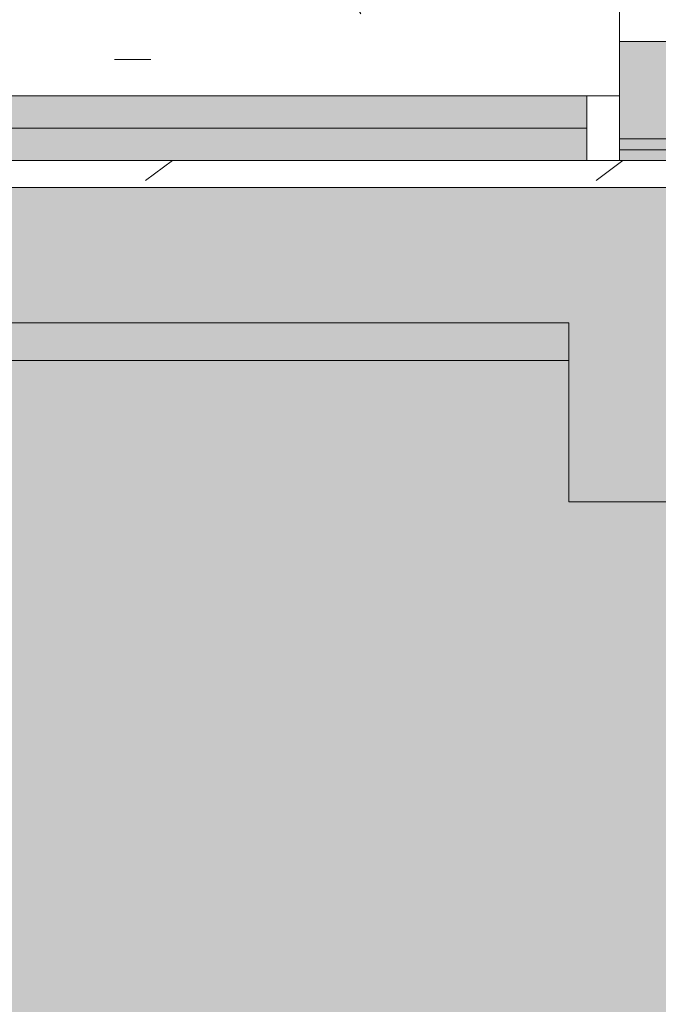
# Model space of a CAD drawing. Header units: millimetres. Extents: x 5980700 to 6194397, y -12939 to 2351883.
# Tile 312 of 587: x 6083283 to 6083874, y 3707 to 4617. Entities that reach past the tile are written whole.
import ezdxf

# ---------------------------------------------------------------- set-up
doc = ezdxf.new("R2010")
doc.units = ezdxf.units.MM
for name, color, linetype, lineweight in [('A-FLOR', 192, 'Continuous', 18), ('A-FLOR-PATT', 8, 'Continuous', 18), ('A-GLAZ', 151, 'Continuous', 9), ('A-GLAZ-SILL', 1, 'Continuous', 9), ('A-WALL', 113, 'Continuous', 18), ('A-WALL-PATT', 111, 'Continuous', 25)]:
    doc.layers.add(name, color=color, linetype=linetype, lineweight=lineweight)

# ---------------------------------------------------------------- blocks, each defined once
blk = doc.blocks.new('CC_JANELA MAXIM-AR_4 FOLHAS VIDRO - 3_20 x 1_20-V149-PLANTA DE CAIMENTO DE PISOS - 1 PAV_')
at = {"layer": 'A-GLAZ', "lineweight": 5}
h = blk.add_hatch(dxfattribs=at)
h.set_pattern_fill('FP_161', color=256, style=0, pattern_type=2)
h.set_pattern_definition([(45, (10027.374, -4564.159000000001), (-449.0128060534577, 449.0128060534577), []), (45, (10186.124, -4564.159000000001), (0, 898.0256121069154), []), (45, (9868.624, -4564.159000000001), (0, 898.0256121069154), [])])
h.paths.add_polyline_path([(-1599.999999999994, -77.49999999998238), (-1570.000000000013, -77.49999999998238), (-1570.000000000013, -17.49999999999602), (-1599.999999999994, -17.49999999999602), (-1599.999999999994, -57.49999999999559)])
h.paths.add_polyline_path([(1569.999999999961, -77.49999999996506), (1599.999999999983, -77.49999999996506), (1599.999999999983, -17.49999999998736), (1569.999999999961, -17.49999999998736), (1569.999999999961, -57.49999999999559)])
h = blk.add_hatch(color=251, dxfattribs=at)
h.paths.add_polyline_path([(-64.99999999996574, -47.50000000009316), (-14.99999999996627, -47.50000000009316), (-14.99999999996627, -17.49999999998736), (-777.4999999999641, -17.49999999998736), (-777.4999999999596, -47.50000000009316), (-79.88376453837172, -47.50000000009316)])
h.paths.add_polyline_path([(14.99999999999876, -47.50000000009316), (777.4999999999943, -47.50000000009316), (777.4999999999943, -17.49999999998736), (14.99999999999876, -17.49999999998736)])
h.paths.add_polyline_path([(1519.999999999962, -47.50000000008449), (1569.999999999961, -47.50000000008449), (1569.999999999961, -17.49999999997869), (807.4999999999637, -17.49999999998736), (807.4999999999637, -47.50000000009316), (1392.292825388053, -47.50000000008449)])
h.paths.add_polyline_path([(-807.5000000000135, -47.49999999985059), (-807.4999999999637, -17.49999999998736), (-1570.000000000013, -17.49999999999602), (-1570.000000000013, -47.49999999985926), (-857.5000000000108, -47.49999999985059)])
blk.add_hatch(color=251, dxfattribs=at).paths.add_polyline_path([(1083.018504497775, -77.49999999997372), (1569.999999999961, -77.49999999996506), (1569.999999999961, -47.50000000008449), (807.4999999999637, -47.50000000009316), (807.4999999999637, -77.49999999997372)])
at = {"layer": 'A-GLAZ', "color": 90, "lineweight": 5}
for p, q in [((1569.99999999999, -17.49999999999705), (807.5000000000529, -17.49999999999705)), ((1569.999999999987, -47.50000000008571), (807.4999999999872, -47.5000000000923)), ((1569.999999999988, -77.5000000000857), (1569.999999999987, -47.50000000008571)), ((807.4999999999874, -77.50000000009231), (1569.999999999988, -77.5000000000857))]:
    blk.add_line(p, q, dxfattribs=at)
at = {"layer": 'A-GLAZ', "color": 130}
for p, q in [((1599.99999999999, -17.49999999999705), (1569.99999999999, -17.49999999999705)), ((1569.99999999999, -17.49999999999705), (1569.99999999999, -47.50000000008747)), ((1599.99999999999, -77.5), (1599.99999999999, -17.49999999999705)), ((1569.99999999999, -77.5), (1599.99999999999, -77.5))]:
    blk.add_line(p, q, dxfattribs=at)
blk = doc.blocks.new('CC_PEITORIL - PEITORIL-V208-PLANTA DE CAIMENTO DE PISOS - 1 PAV_')
at = {"layer": 'A-GLAZ-SILL', "lineweight": 5}
h = blk.add_hatch(dxfattribs=at)
h.set_pattern_fill('FP_216', color=256, style=0, pattern_type=2)
h.set_pattern_definition([(0, (10027.374, -4564.159000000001), (406.4, 101.6), [33.528, -271.272, 33.528, -271.272, -1625.6]), (0, (10027.374, -4564.159000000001), (406.4, 101.6), [-609.6, 33.528, -576.072, 33.528, -271.272, -711.2]), (0, (10027.374, -4564.159000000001), (406.4, 101.6), [-1524, 33.528, -169.672, 33.528, -474.472]), (120, (10179.774, -4513.359), (-291.1881810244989, 301.1527240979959), [33.52799999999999, -271.2719999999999, 33.52799999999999, -1896.872]), (120, (10179.774, -4513.359), (-291.1881810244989, 301.1527240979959), [-338.328, -271.2719999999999, 33.52799999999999, -576.0719999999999, -1016]), (120, (10179.774, -4513.359), (-291.1881810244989, 301.1527240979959), [-1219.2, 33.52799999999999, -271.2719999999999, 33.52799999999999, -677.6719999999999]), (120, (10179.774, -4513.359), (-291.1881810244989, 301.1527240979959), [-1557.528, -169.672, 33.52799999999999, -474.4719999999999]), (240, (10230.574, -4310.159000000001), (-115.2118189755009, -402.7527240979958), [33.528, -271.272, 33.528, -1896.872]), (240, (10230.574, -4310.159000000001), (-115.2118189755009, -402.7527240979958), [-338.328, -271.272, 33.528, -576.072, -1016]), (240, (10230.574, -4310.159000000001), (-115.2118189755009, -402.7527240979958), [-1219.2, 33.528, -271.272, 33.528, -677.672]), (240, (10230.574, -4310.159000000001), (-115.2118189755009, -402.7527240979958), [-1557.528, -169.672, 33.528, -474.472])])
h.paths.add_polyline_path([(1599.999999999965, -17.49999999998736), (1599.999999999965, 77.50000000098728), (1624.999999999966, 77.50000000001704), (1624.999999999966, 100.9916647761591), (-1625.000000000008, 100.9916647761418), (-1625.000000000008, 77.4999999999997), (-1600.000000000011, 77.50000000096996), (-1600.000000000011, -17.49999999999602), (1569.999999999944, -17.49999999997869)])
h = blk.add_hatch(dxfattribs=at)
h.set_pattern_fill('FP_217', color=256, style=0, pattern_type=2)
h.set_pattern_definition([(216.87, (10662.374, -2976.659), (4762.494328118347, 3175.008507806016), [793.75, -7143.75]), (206.565, (11614.874, -3452.909), (-1587.501456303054, -1587.499067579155), [1774.879, -1774.879]), (198.435, (11614.874, -4246.659000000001), (-3174.997452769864, -1587.50290376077), [1004.024, -4016.092])])
h.paths.add_polyline_path([(1599.999999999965, -17.49999999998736), (1599.999999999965, 77.50000000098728), (1624.999999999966, 77.50000000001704), (1624.999999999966, 100.9916647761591), (-1625.000000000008, 100.9916647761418), (-1625.000000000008, 77.4999999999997), (-1600.000000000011, 77.50000000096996), (-1600.000000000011, -17.49999999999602), (1569.999999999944, -17.49999999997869)])
blk = doc.blocks.new('BE-PMSa-MOD-ARQ-CONEXAODOFUTURO-EX-000-R_rvt-2-PLANTA DE CAIMENTO DE PISOS - 1 PAV_')
at = {"layer": 'A-FLOR-PATT', "lineweight": 5}
h = blk.add_hatch(dxfattribs=at)
h.set_pattern_fill('FP_100', color=133, style=0, pattern_type=2)
h.set_pattern_definition([(49.99999999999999, (0, 0), (182.184668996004, -15.93908553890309), [19.05, -209.55]), (355, (0, 0), (-35.24242749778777, 191.0566080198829), [15.24, -167.64]), (100.451, (15.182, -1.328), (146.9425016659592, 175.1166878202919), [16.19, -178.09]), (46.184, (0, 50.8), (271.0788941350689, -42.04327417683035), [28.575, -314.325]), (96.636, (22.59, 47.297), (237.4025071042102, 247.4272132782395), [24.285, -267.135]), (351.184, (0, 50.8), (237.404605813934, 247.4251178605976), [22.86, -251.46]), (21, (25.4, 38.1), (151.6148798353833, -102.2655185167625), [19.05, -209.55]), (326, (25.4, 38.1), (61.80235996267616, 184.1877424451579), [15.24, -167.64]), (71.45100000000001, (38.035, 29.578), (213.4170626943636, 81.92136778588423), [16.19, -178.09]), (37.50000000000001, (0, 0), (3.08832282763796, 84.55507579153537), [8.382, -157.226, 8.382, -161.798, -168.275]), (37.50000000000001, (0, 0), (3.08832282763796, 84.55507579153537), [-335.788, 8.382, -159.893]), (7.499999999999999, (0, 0), (66.81943811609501, 100.1807470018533), [8.382, -88.646, 8.382, -153.416, -64.135]), (7.499999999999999, (0, 0), (66.81943811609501, 100.1807470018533), [-258.826, 8.382, -55.753]), (327.5, (-56.642, 0), (135.5904877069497, -5.7289126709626), [8.382, -55.118, 8.382, -189.738, -262.89]), (327.5, (-56.642, 0), (135.5904877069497, -5.7289126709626), [-261.62, 8.382, -254.508]), (317.5, (-82.042, 0), (148.1288864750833, 25.42676126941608), [8.382, -74.168, 8.382, -123.19, -186.69]), (317.5, (-82.042, 0), (148.1288864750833, 25.42676126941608), [-214.122, 8.382, -178.308])])
h.paths.add_polyline_path([(-1916.114845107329, -8177.825683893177), (-1683.614845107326, -8177.825683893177), (-1683.614845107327, -1915.841005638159), (-3033.614845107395, -1915.841005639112), (-3033.614845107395, -1900.841005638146), (-3933.614845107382, -1900.841005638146), (-3933.614845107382, -2050.841005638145), (-1818.614845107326, -2050.841005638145), (-1818.614845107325, -8042.852683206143), (-4146.617820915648, -8042.852683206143), (-4146.617820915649, -4063.841794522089), (-3970.61666258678, -4063.841794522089), (-3970.61666258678, -3457.84179452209), (-4146.617820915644, -3457.84179452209), (-4146.617820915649, -2138.841794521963), (-3970.61666258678, -2138.841794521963), (-3970.61666258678, -2050.841005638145), (-3963.614845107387, -2050.841005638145), (-3963.614845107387, -1900.841005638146), (-3973.614845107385, -1900.841005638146), (-3973.614845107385, -1915.841005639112), (-4105.616662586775, -1915.841005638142), (-4105.616662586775, -2003.84179452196), (-4281.617820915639, -2003.84179452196), (-4281.617820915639, -3592.841794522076), (-4105.61666258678, -3592.841794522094), (-4105.61666258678, -3928.841794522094), (-4281.617820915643, -3928.841794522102), (-4281.615120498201, -8177.82568389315), (-1916.459753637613, -8177.825683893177)])
h.paths.add_polyline_path([(8258.385255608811, -8167.825683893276), (15620.8643440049, -8167.825683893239), (15620.86434400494, -1925.841005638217), (12311.88333741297, -1925.841005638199), (12311.88333741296, -2018.841794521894), (11955.88333741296, -2018.841794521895), (11955.88333741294, -1925.841005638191), (9541.385154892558, -1925.841005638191), (9541.385154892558, -1915.841005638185), (9491.385154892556, -1915.841005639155), (9491.385154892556, -1900.841005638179), (8591.38515489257, -1900.841005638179), (8591.38515489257, -2050.841005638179), (11830.88333741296, -2050.841005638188), (11830.88333741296, -2143.841794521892), (12436.88333741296, -2143.841794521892), (12436.88333741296, -2050.841005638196), (15495.86434400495, -2050.841005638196), (15495.86434400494, -8042.825683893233), (8383.385255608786, -8042.825683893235), (8383.385255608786, -4063.841794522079), (8559.379702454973, -4063.841794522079), (8559.379702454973, -3457.841794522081), (8383.385255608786, -3457.84179452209), (8383.385255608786, -2138.841794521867), (8559.379702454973, -2138.84179452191), (8559.379702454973, -2050.841005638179), (8561.385154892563, -2050.753085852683), (8561.385154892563, -1900.841005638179), (8551.38515489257, -1900.841005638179), (8551.38515489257, -1915.841005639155), (8501.385154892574, -1915.841005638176), (8501.385154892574, -1925.841005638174), (8434.379702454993, -1925.841005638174), (8434.379702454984, -2013.841794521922), (8258.385255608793, -2013.841794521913), (8258.385255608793, -3582.841794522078), (8434.379702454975, -3582.841794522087), (8434.379702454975, -3938.841794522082), (8258.385255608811, -3938.841794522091), (8258.385255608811, -8156.700611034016)])
h.paths.add_polyline_path([(19984.7546155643, -8167.825683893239), (20089.38682609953, -8167.825683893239), (20089.38682609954, -5194.841794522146), (19913.3833374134, -5194.841794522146), (19913.3833374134, -4838.841794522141), (20089.38682609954, -4838.841794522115), (20089.38682609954, -2013.84179452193), (19913.3833374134, -2013.841794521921), (19913.3833374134, -1657.841794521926), (20089.38682609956, -1657.841794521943), (20089.38682609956, 1166.158205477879), (19913.38333741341, 1166.158205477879), (19913.38333741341, 1522.158205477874), (20089.38682609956, 1522.158205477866), (20089.38682609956, 4296.158205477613), (19913.38333741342, 4296.15820547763), (19913.3833374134, 4461.658994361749), (15971.88333741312, 4461.658994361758), (15971.88333741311, 4296.15820547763), (15800.86434400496, 4296.15820547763), (15800.86434400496, -605.8410056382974), (15790.86434400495, -605.8410056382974), (15790.86434400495, -655.841005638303), (15775.86434400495, -655.841005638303), (15775.86434400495, -1555.841005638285), (16091.88333741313, -1555.841005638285), (16091.88333741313, -1527.841794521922), (15925.86434400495, -1527.841794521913), (15925.86434400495, 4171.158205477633), (16096.88333741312, 4171.158205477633), (16097.48518693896, 4336.658994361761), (19788.38333741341, 4336.658994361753), (19788.38333741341, 4171.158205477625), (19964.38682609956, 4171.158205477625), (19964.38682609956, 1647.158205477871), (19788.38333741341, 1647.158205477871), (19788.38333741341, 1041.158205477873), (19964.38682609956, 1041.158205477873), (19964.38682609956, -1532.84179452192), (19788.38333741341, -1532.84179452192), (19788.38333741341, -2138.841794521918), (19964.38682609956, -2138.841794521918), (19964.38682609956, -4713.841794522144), (19788.3833374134, -4713.841794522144), (19788.3833374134, -5319.841794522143), (19964.38682609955, -5319.841794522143), (19964.38682609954, -8042.82568389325), (15925.86434400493, -8042.825683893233), (15925.86434400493, -2143.841794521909), (16091.88333741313, -2143.841794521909), (16091.88333741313, -1585.841005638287), (15775.86434400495, -1585.841005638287), (15775.86434400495, -1595.841005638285), (15790.86434400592, -1595.841005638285), (15790.86434400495, -1652.84179452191), (15966.88333741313, -1653.220801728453), (15966.88333741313, -2018.84179452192), (15800.86434400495, -2018.841794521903), (15800.86434400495, -8167.825683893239), (19925.14432074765, -8167.825683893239)])
h.paths.add_polyline_path([(-5690.728343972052, -8167.825683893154), (-4451.617820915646, -8167.825683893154), (-4451.617820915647, -1925.841005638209), (-4506.114845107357, -1925.84100563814), (-4506.114845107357, -1915.841005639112), (-4536.11484510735, -1915.841005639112), (-4536.11484510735, -1900.841005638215), (-4546.114845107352, -1900.841005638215), (-4546.114845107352, -2740.841005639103), (-4536.114845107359, -2740.841005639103), (-4536.114845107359, -2751.8410056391), (-4516.109778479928, -2751.8410056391), (-4516.109778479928, -2640.8410056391), (-4497.109778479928, -2640.8410056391), (-4497.109778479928, -2770.841005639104), (-4536.114845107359, -2770.841005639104), (-4536.114845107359, -2780.841005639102), (-4546.114845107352, -2780.841005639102), (-4546.114845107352, -2820.841005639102), (-4576.114845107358, -2820.841005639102), (-4576.617820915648, -8042.852683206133), (-11628.61484510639, -8042.852683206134), (-11628.6148451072, -2138.841794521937), (-11585.61666258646, -2138.841794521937), (-11585.61666258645, -2050.841005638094), (-8474.116662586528, -2050.841005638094), (-8474.116662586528, -2138.841794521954), (-7858.116662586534, -2138.841794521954), (-7858.116662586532, -2050.841005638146), (-4576.617820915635, -2050.841005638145), (-4576.617820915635, -1900.841005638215), (-5476.114845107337, -1900.841005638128), (-5476.114845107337, -1915.841005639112), (-5528.614845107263, -1915.841005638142), (-5528.614845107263, -1925.841005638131), (-7983.116662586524, -1925.841005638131), (-7983.116662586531, -2013.841794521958), (-8324.11666258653, -2013.841794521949), (-8324.11666258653, -2003.841794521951), (-8339.116662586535, -2003.84179452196), (-8339.116662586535, -1925.841005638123), (-11720.61666258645, -1925.841005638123), (-11720.61666258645, -2003.841794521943), (-11753.61484510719, -2003.841794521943), (-11753.61034441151, -8167.825683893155), (-5985.163661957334, -8167.825683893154)])
h.paths.add_polyline_path([(-15701.5291554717, -8167.825683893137), (-11933.6148451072, -8167.825683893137), (-11933.6148451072, -2013.841794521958), (-12076.61666258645, -2013.841794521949), (-12076.61666258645, -1657.841794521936), (-11923.61484510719, -1657.841794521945), (-11923.61484510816, -1515.8410056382), (-11908.61484510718, -1515.8410056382), (-11908.61484510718, -1505.841005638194), (-12058.61484510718, -1505.841005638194), (-12058.61484510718, -1532.841794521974), (-12201.61666258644, -1532.841794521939), (-12201.61666258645, -2138.841794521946), (-12058.61484510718, -2138.841794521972), (-12058.61484510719, -8042.851795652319), (-16321.61588608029, -8042.826571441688), (-16321.61588608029, -5319.841794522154), (-16145.61666258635, -5319.841794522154), (-16145.61666258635, -4713.841794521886), (-16321.61588608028, -4713.681888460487), (-16321.61588608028, -2138.84179452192), (-16145.61666258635, -2138.841794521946), (-16145.61666258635, -1532.841794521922), (-16321.61588608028, -1532.841794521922), (-16321.61588608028, 1041.158205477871), (-16145.61666258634, 1041.158205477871), (-16145.61666258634, 1647.158205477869), (-16321.61588608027, 1647.158205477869), (-16321.61588608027, 4171.158205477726), (-16145.61666258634, 4171.158205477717), (-16145.61666258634, 4336.658994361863), (-12201.61666258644, 4336.658994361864), (-12201.61666258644, 4171.158205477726), (-12058.61484510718, 4171.158205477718), (-12058.61484510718, -1475.841005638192), (-11908.61484510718, -1475.841005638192), (-11908.61484510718, -575.8410056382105), (-11923.61484510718, -575.8410056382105), (-11923.61484510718, -525.8410056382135), (-11933.61484510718, -525.8410056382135), (-11933.61484510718, 4296.158205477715), (-12076.61666258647, 4296.158205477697), (-12076.61666258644, 4461.658994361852), (-16270.61666258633, 4461.658994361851), (-16270.61666258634, 4296.158205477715), (-16446.62225526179, 4296.158205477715), (-16446.61588608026, 1522.158205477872), (-16270.61666258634, 1522.158205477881), (-16270.61666258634, 1166.158205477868), (-16446.62225526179, 1166.158205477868), (-16446.61588608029, -1657.841794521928), (-16270.61666258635, -1657.841794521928), (-16270.61666258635, -2013.841794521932), (-16446.6222552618, -2013.841794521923), (-16446.61588608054, -4838.841794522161), (-16270.61666258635, -4838.841794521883), (-16270.61666258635, -5194.841794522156), (-16446.62225526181, -5194.841794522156), (-16446.61573815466, -8167.825683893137), (-15735.98765560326, -8167.825683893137)])
h.paths.add_polyline_path([(8551.38515489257, -1770.841005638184), (9491.385154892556, -1770.841005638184), (9491.385154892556, -1755.841005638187), (9630.135154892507, -1755.841005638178), (9630.135154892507, -1740.841005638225), (11880.13515489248, -1741.712957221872), (11880.13515489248, -1755.841005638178), (11965.88333741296, -1755.841005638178), (11965.88333741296, -1662.841794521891), (12301.88333741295, -1662.841794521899), (12301.88333741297, -1755.841005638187), (12713.6541483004, -1755.841005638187), (12713.6541483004, -1740.841005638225), (14963.65414830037, -1741.712957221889), (14963.65414830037, -1755.841005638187), (15630.86434400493, -1755.841005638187), (15630.86434400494, -1595.841005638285), (15645.86434400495, -1595.841005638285), (15645.86434400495, -655.841005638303), (15630.86434400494, -655.841005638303), (15630.86434400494, -29.5925127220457), (15087.63515489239, -29.59251272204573), (15087.63515489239, -44.5925127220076), (12837.63515489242, -43.72056113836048), (12837.63515489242, -29.59251272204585), (11880.13515489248, -29.5925127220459), (11880.13515489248, -44.59251272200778), (9630.135154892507, -43.72056113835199), (9630.135154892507, -29.59251272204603), (9408.885154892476, -29.59251272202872), (9408.885154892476, -14.5925127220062), (8468.885154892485, -14.59251272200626), (8468.885154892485, -29.59251272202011), (8008.885154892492, -29.59251272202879), (8008.885154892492, -14.59251272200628), (7068.885154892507, -14.65234280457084), (7068.885154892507, -29.59251272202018), (4511.785154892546, -29.59251272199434), (4511.785154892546, 3549.158994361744), (3951.785154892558, 3549.158994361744), (3951.785154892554, 4471.658994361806), (2159.383337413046, 4471.658994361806), (2159.383337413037, 4306.158205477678), (1813.383337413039, 4306.15820547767), (1813.383337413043, 4471.658994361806), (284.8931309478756, 4471.658994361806), (284.8931309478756, 4486.658994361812), (77.29277039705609, 4486.658994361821), (77.29277039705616, 3238.903506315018), (70.48333741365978, 3238.903506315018), (70.48333741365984, 2137.158205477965), (121.3819838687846, 2137.158205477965), (121.3819838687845, 3231.348105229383), (111.0710947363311, 3241.658994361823), (106.381983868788, 3259.158994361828), (111.0710947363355, 3276.658994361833), (124.1088842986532, 3289.53068128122), (143.3753948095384, 3293.624861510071), (158.8819838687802, 3289.469883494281), (171.692873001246, 3276.658994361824), (176.3819838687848, 3259.158994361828), (171.692873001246, 3241.658994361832), (161.3819838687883, 3231.348105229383), (161.3819838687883, 2137.158205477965), (220.483337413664, 2137.158205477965), (220.4833374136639, 4336.658994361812), (1678.38333741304, 4336.658994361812), (1678.38333741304, 4171.158205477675), (2294.38333741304, 4171.158205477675), (2294.38333741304, 4336.658994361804), (3816.785154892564, 4336.658994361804), (3816.785154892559, 3414.158994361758), (4376.785154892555, 3414.158994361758), (4376.785154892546, -164.5925127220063), (15495.86434400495, -164.5925127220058), (15495.86434400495, -1620.841005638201), (12436.88333741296, -1620.841005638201), (12436.88333741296, -1527.841794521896), (11830.88333741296, -1527.841794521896), (11830.88333741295, -1620.841005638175), (8559.379702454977, -1620.841005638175), (8559.379702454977, -1532.841794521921), (7943.379702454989, -1532.841794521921), (7943.379702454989, -1620.841005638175), (2289.383337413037, -1620.841005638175), (2289.383337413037, -1527.841794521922), (2261.385126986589, -1527.841794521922), (2261.385126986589, -1770.841005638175), (3121.385126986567, -1770.841005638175), (3121.385126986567, -1755.8410056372), (4481.585154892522, -1755.841005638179), (4481.585154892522, -1770.841005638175), (5321.585154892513, -1770.841005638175), (5321.585154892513, -1755.841005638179), (7021.385154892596, -1755.841005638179), (7021.385154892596, -1770.841005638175), (7961.385154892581, -1770.841005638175), (7961.385154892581, -1755.841005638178), (8078.379702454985, -1755.841005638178), (8078.379702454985, -1667.841794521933), (8424.379702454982, -1667.841794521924), (8424.379702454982, -1755.841005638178), (8551.38515489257, -1755.841005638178)])
h.paths.add_polyline_path([(2231.385126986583, -1770.841005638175), (2231.385126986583, -1527.841794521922), (1766.385126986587, -1527.841794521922), (1766.385126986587, -1770.841005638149), (1776.385126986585, -1770.841005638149), (1776.385126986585, -1755.8410056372), (1818.383337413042, -1755.841005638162), (1818.383337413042, -1662.841794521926), (2154.383337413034, -1662.841794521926), (2154.383337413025, -1755.84100563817), (2221.385126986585, -1755.841005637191), (2221.385126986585, -1770.841005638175)])
h.paths.add_polyline_path([(-3963.614845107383, -1770.84100563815), (-3033.614845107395, -1770.84100563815), (-3033.614845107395, -1755.841005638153), (-1418.814900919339, -1755.841005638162), (-1418.814900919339, -1770.841005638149), (-578.8149009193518, -1770.841005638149), (-578.8149009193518, -1755.841005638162), (876.3851269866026, -1755.841005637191), (876.3851269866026, -1770.841005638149), (1736.38512698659, -1770.841005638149), (1736.38512698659, -1527.841794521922), (1683.383337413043, -1527.841794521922), (1683.383337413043, -1620.841005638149), (-3970.616662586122, -1620.84100563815), (-3970.61666258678, -1532.841794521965), (-4586.616662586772, -1532.841794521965), (-4586.616662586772, -1620.841005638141), (-7858.116662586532, -1620.841005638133), (-7858.116662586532, -1532.841794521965), (-8474.116662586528, -1532.841794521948), (-8474.116662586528, -1620.841005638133), (-11585.61666258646, -1620.841005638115), (-11585.61666258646, -1532.841794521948), (-11628.61484510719, -1532.841794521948), (-11628.61484510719, -164.6103600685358), (220.4833374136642, -164.6103600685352), (220.4833374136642, -29.61036006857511), (-2321.114845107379, -29.61036006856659), (-2321.114845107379, -14.61036006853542), (-3061.114845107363, -14.61036006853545), (-3061.114845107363, -29.61036006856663), (-3320.616662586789, -29.61036006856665), (-3320.616662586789, -14.61036006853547), (-4060.616662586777, -14.61036006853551), (-4060.616662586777, -29.61036006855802), (-4536.114845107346, -29.61036006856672), (-4536.114845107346, -14.61036006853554), (-5476.114845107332, -14.61036006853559), (-5476.114845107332, -29.6103600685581), (-5636.114845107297, -29.61036006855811), (-5636.114845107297, -44.61036006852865), (-7886.11484510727, -43.73840848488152), (-7886.11484510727, -29.61036006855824), (-8872.364845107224, -29.61036006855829), (-8872.364845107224, -44.6103600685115), (-11122.3648451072, -43.73840848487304), (-11122.3648451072, -29.61036006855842), (-11763.61484510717, -29.61036006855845), (-11763.61484510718, -575.8410056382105), (-11778.61484510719, -575.8410056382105), (-11778.61484510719, -1515.8410056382), (-11763.61484510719, -1515.8410056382), (-11763.61484510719, -1667.841794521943), (-11720.61666258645, -1667.841794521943), (-11720.61666258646, -1755.841005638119), (-11122.36484510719, -1755.841005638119), (-11122.36484510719, -1740.841005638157), (-8872.36484510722, -1741.712957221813), (-8872.36484510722, -1755.841005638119), (-8339.116662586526, -1755.841005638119), (-8339.116662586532, -1667.841794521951), (-7993.116662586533, -1667.841794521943), (-7993.116662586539, -1755.841005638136), (-7886.114845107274, -1755.841005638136), (-7886.114845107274, -1740.841005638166), (-5636.114845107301, -1741.712957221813), (-5636.114845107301, -1755.841005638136), (-5476.114845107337, -1755.841005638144), (-5476.114845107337, -1770.841005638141), (-4536.11484510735, -1770.841005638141), (-4536.11484510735, -1755.841005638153), (-4451.616662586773, -1755.841005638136), (-4451.616662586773, -1667.84179452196), (-4105.616662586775, -1667.84179452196), (-4105.616662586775, -1755.841005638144), (-3973.614845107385, -1755.841005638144), (-3973.614845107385, -1770.84100563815)])
h.paths.add_polyline_path([(-5396.293025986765, 115.3896399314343), (-4576.11484510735, 115.3896399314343), (-4576.11484510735, 431.4034837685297), (-4586.616662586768, 431.4034837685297), (-4586.616662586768, 265.3896399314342), (-11628.61484510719, 265.3896399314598), (-11628.61484510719, 4171.158205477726), (-11585.61666258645, 4171.158205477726), (-11585.61666258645, 4336.658994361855), (-8474.116662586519, 4336.658994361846), (-8474.116662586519, 4171.158205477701), (-7858.116662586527, 4171.158205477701), (-7858.116662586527, 4336.658994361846), (-4586.616662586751, 4336.658994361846), (-4586.616662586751, 4171.158205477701), (-4538.614845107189, 4171.158205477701), (-4538.614845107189, 2287.158205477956), (-4586.616662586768, 2287.158205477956), (-4586.616662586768, 1681.158205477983), (-4538.614845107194, 1681.158205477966), (-4538.614845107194, 995.3896399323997), (-4536.114845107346, 995.3896399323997), (-4536.114845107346, 985.3896399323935), (-4497.109778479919, 985.3896399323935), (-4497.109778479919, 855.3896399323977), (-4516.109778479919, 855.3896399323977), (-4516.109778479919, 966.3896399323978), (-4536.114845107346, 966.3896399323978), (-4536.114845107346, 955.3896399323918), (-4538.614845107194, 955.3896399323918), (-4538.614845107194, 431.4034837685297), (-4546.114845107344, 431.4034837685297), (-4546.114845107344, 115.3896399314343), (-4536.114845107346, 115.3896399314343), (-4536.114845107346, 130.3896399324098), (-4486.114845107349, 130.3896399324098), (-4486.114845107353, 140.3896399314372), (-4461.616662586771, 140.3896399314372), (-4461.616662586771, 306.4034837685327), (-4413.614845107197, 306.4034837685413), (-4413.614845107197, 1806.158205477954), (-4461.616662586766, 1806.158205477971), (-4461.616662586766, 2162.158205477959), (-4413.614845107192, 2162.158205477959), (-4413.614845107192, 4296.158205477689), (-4461.616662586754, 4296.158205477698), (-4461.616662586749, 4461.658994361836), (-7983.116662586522, 4461.658994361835), (-7983.116662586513, 4296.158205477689), (-8349.116662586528, 4296.158205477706), (-8349.116662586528, 4461.658994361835), (-11710.61666258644, 4461.658994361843), (-11710.61666258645, 4296.158205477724), (-11753.61484510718, 4296.158205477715), (-11753.61484510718, 140.3896399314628), (-5526.11484510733, 140.3896399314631), (-5526.11484510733, 130.3896399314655), (-5476.114845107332, 130.3896399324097), (-5476.114845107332, 115.3896399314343), (-5466.11484510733, 115.3896399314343)])
h.paths.add_polyline_path([(8478.885154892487, 115.4074872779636), (8478.885154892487, 431.4034837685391), (8378.385255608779, 431.4034837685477), (8378.385255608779, 1037.158205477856), (8561.383337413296, 1037.158205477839), (8561.383337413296, 1651.158205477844), (8378.385255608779, 1651.158205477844), (8378.385255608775, 4171.158205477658), (8559.383337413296, 4171.158205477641), (8559.383337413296, 4336.658994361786), (11825.88333741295, 4336.658994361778), (11825.88333741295, 4171.158205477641), (12441.88333741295, 4171.158205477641), (12441.88333741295, 4336.658994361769), (15495.86434400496, 4336.65899436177), (15495.86434400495, 265.4074872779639), (8559.379702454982, 265.4074872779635), (8559.379702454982, 431.4034837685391), (8508.885154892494, 431.4034837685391), (8508.885154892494, 115.4074872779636), (9408.885154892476, 115.4074872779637), (9408.885154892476, 130.4074872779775), (9438.885154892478, 130.4074872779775), (9438.885154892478, 140.4074872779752), (15620.86434400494, 140.4074872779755), (15620.86434400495, 4461.658994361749), (12316.88333741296, 4461.658994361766), (12316.88333741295, 4296.158205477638), (11950.88333741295, 4296.158205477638), (11950.88333741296, 4461.658994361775), (8434.383337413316, 4461.658994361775), (8434.383337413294, 4296.158205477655), (8253.385255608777, 4296.158205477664), (8253.385255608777, 1526.158205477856), (8436.383337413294, 1526.158205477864), (8436.383337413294, 1162.158205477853), (8253.385255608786, 1162.158205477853), (8253.385255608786, 306.4034837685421), (8434.379702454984, 306.4034837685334), (8434.379702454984, 140.4074872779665), (8438.885154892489, 140.4074872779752), (8438.885154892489, 130.4074872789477), (8468.885154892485, 130.4074872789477), (8468.885154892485, 115.4074872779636)])
h.paths.add_polyline_path([(7078.885154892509, 115.4074872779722), (7968.885154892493, 115.4074872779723), (7968.885154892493, 955.4074872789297), (7958.885154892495, 955.4074872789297), (7958.885154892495, 966.4074872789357), (7948.385255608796, 966.4074872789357), (7948.385255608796, 265.4074872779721), (4806.785154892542, 265.4074872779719), (4806.785154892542, 4336.658994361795), (7948.385255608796, 4336.658994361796), (7948.385255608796, 985.4074872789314), (7958.885154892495, 985.4074872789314), (7958.885154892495, 995.4074872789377), (7968.885154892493, 995.4074872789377), (7968.885154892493, 1035.407487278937), (7998.885154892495, 1035.407487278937), (7998.885154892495, 995.4074872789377), (8008.885154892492, 995.4074872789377), (8008.885154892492, 985.4074872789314), (8047.890221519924, 985.4074872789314), (8047.890221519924, 855.4074872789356), (8028.890221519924, 855.4074872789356), (8028.890221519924, 966.4074872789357), (8008.885154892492, 966.4074872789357), (8008.885154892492, 955.4074872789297), (7998.885154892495, 955.4074872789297), (7998.885154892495, 115.4074872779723), (8008.885154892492, 115.4074872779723), (8008.885154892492, 130.4074872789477), (8083.385255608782, 130.4074872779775), (8083.385255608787, 4471.65899436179), (4671.785154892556, 4471.658994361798), (4671.785154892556, 130.4074872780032), (7068.885154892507, 130.4074872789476), (7068.885154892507, 115.4074872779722)])
h.paths.add_polyline_path([(1857.919751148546, 1037.158205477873), (2296.383337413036, 1037.158205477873), (2296.383337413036, 1651.158205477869), (1676.383337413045, 1651.158205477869), (1676.383337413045, 1037.158205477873), (1826.383337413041, 1037.158205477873)])
h.paths.add_polyline_path([(2161.383337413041, 1172.158205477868), (1811.383337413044, 1172.158205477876), (1811.383337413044, 1516.158205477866), (2161.383337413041, 1516.158205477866), (2161.383337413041, 1177.256799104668)])
h.paths.add_polyline_path([(137.9111174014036, 3278.855100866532), (131.3834321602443, 3276.480338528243), (131.3834321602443, 3259.158994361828), (137.9112161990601, 3259.158994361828), (137.9112161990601, 3277.667937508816)])
h.paths.add_polyline_path([(141.3819838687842, 3259.158994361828), (161.3819838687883, 3259.158994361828), (158.7024919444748, 3268.550988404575), (155.5241194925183, 3273.003317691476), (148.2594671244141, 3277.615929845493), (141.461635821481, 3278.855091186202), (137.9111174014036, 3278.855100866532), (137.9112161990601, 3259.158994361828), (139.4408410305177, 3259.158994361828)])
h.paths.add_polyline_path([(127.2398482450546, 3259.158994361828), (131.3834321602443, 3259.60654442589), (131.3834321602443, 3276.480338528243), (126.061811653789, 3272.015600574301), (122.0634673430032, 3263.023564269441), (122.1477157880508, 3259.158994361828), (126.061811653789, 3259.158994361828)])
h = blk.add_hatch(dxfattribs=at)
h.set_pattern_fill('FP_249', color=71, style=0, pattern_type=2)
h.set_pattern_definition([(49.99999999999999, (0, 0), (364.3679291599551, -31.87829433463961), [38.1, -419.1]), (355, (0, 0), (-70.48585119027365, 382.1133031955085), [30.48, -335.28]), (100.451, (30.364, -2.657), (293.8850033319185, 350.2333756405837), [32.38, -356.18]), (46.184, (0, 101.6), (542.1584806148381, -84.08582678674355), [57.15, -628.65]), (96.636, (45.18, 94.59299999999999), (474.8048986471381, 494.8554198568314), [48.57, -534.27]), (351.184, (0, 101.6), (474.8101998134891, 494.8500824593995), [45.72, -502.92]), (21, (50.8, 76.2), (303.2284677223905, -204.530461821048), [38.1, -419.1]), (326, (50.8, 76.2), (123.6038908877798, 368.3760440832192), [30.48, -335.28]), (71.45100000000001, (76.069, 59.15600000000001), (426.8341253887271, 163.8427355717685), [32.38, -356.18]), (37.50000000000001, (0, 0), (6.176645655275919, 169.1101515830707), [16.764, -314.452, 16.764, -323.596, -336.55]), (37.50000000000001, (0, 0), (6.176645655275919, 169.1101515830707), [-671.576, 16.764, -319.786]), (7.499999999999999, (0, 0), (133.63887623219, 200.3614940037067), [16.764, -177.292, 16.764, -306.832, -128.27]), (7.499999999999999, (0, 0), (133.63887623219, 200.3614940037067), [-517.6519999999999, 16.764, -111.506]), (327.5, (-113.284, 0), (271.1818188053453, -11.45836264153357), [16.764, -110.236, 16.764, -379.476, -525.78]), (327.5, (-113.284, 0), (271.1818188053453, -11.45836264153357), [-523.24, 16.764, -509.016]), (317.5, (-164.084, 0), (296.2585102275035, 50.85284694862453), [16.764, -148.336, 16.764, -246.38, -373.38]), (317.5, (-164.084, 0), (296.2585102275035, 50.85284694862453), [-428.244, 16.764, -356.616])])
h.paths.add_polyline_path([(-6248.331214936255, 265.3896399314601), (-4586.616662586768, 265.3896399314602), (-4586.616662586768, 431.4034837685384), (-4576.11484510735, 431.6510622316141), (-4576.11484510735, 955.3896399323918), (-4586.114845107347, 955.3896399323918), (-4586.616662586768, 966.3896399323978), (-4606.119911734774, 966.3896399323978), (-4606.119911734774, 855.3896399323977), (-4625.119911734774, 855.3896399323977), (-4625.119911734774, 985.3896399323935), (-4586.114845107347, 985.3896399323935), (-4586.114845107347, 995.3896399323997), (-4576.11484510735, 995.3896399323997), (-4576.11484510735, 1035.389639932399), (-4546.114845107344, 1035.389639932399), (-4546.114845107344, 995.3896399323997), (-4538.614845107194, 995.3896399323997), (-4538.614845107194, 1681.158205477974), (-4586.616662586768, 1681.158205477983), (-4586.616662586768, 2287.158205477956), (-4538.614845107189, 2287.158205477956), (-4538.614845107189, 4171.158205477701), (-4586.616662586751, 4171.158205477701), (-4586.616662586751, 4336.658994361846), (-7858.116662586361, 4336.658994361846), (-7858.116662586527, 4171.158205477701), (-8474.116662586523, 4171.158205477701), (-8474.116662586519, 4336.658994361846), (-11585.61666258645, 4336.658994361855), (-11585.61666258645, 4171.158205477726), (-11628.61484510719, 4171.158205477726), (-11628.61484510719, 265.3896399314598), (-6279.598979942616, 265.3896399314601)])
h.paths.add_polyline_path([(-4538.614845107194, 431.4034837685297), (-4538.614845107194, 955.3896399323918), (-4546.114845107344, 955.3896399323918), (-4546.114845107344, 431.4034837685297)])
h = blk.add_hatch(dxfattribs=at)
h.set_pattern_fill('FP_250', color=133, style=0, pattern_type=2)
h.set_pattern_definition([(0, (-8083.615, 2301.024), (0, 1000), []), (90, (-8083.615, 2301.024), (-1000, 6.123233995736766e-14), [])])
h.paths.add_polyline_path([(-6248.331214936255, 265.3896399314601), (-4586.616662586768, 265.3896399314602), (-4586.616662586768, 431.4034837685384), (-4576.11484510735, 431.6510622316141), (-4576.11484510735, 955.3896399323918), (-4586.114845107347, 955.3896399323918), (-4586.616662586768, 966.3896399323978), (-4606.119911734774, 966.3896399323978), (-4606.119911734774, 855.3896399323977), (-4625.119911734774, 855.3896399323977), (-4625.119911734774, 985.3896399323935), (-4586.114845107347, 985.3896399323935), (-4586.114845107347, 995.3896399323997), (-4576.11484510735, 995.3896399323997), (-4576.11484510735, 1035.389639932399), (-4546.114845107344, 1035.389639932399), (-4546.114845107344, 995.3896399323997), (-4538.614845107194, 995.3896399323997), (-4538.614845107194, 1681.158205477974), (-4586.616662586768, 1681.158205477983), (-4586.616662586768, 2287.158205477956), (-4538.614845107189, 2287.158205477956), (-4538.614845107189, 4171.158205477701), (-4586.616662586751, 4171.158205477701), (-4586.616662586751, 4336.658994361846), (-7858.116662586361, 4336.658994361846), (-7858.116662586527, 4171.158205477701), (-8474.116662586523, 4171.158205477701), (-8474.116662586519, 4336.658994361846), (-11585.61666258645, 4336.658994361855), (-11585.61666258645, 4171.158205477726), (-11628.61484510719, 4171.158205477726), (-11628.61484510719, 265.3896399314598), (-6279.598979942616, 265.3896399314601)])
h.paths.add_polyline_path([(-4538.614845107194, 431.4034837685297), (-4538.614845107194, 955.3896399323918), (-4546.114845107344, 955.3896399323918), (-4546.114845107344, 431.4034837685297)])
at = {"layer": 'A-WALL', "lineweight": 5}
h = blk.add_hatch(color=9, dxfattribs=at)
h.paths.add_polyline_path([(-8324.11666258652, 4496.658994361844), (-8314.116662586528, 4496.658994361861), (-8314.116662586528, 4506.65899436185), (-8427.37434921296, 4506.658994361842), (-8427.37434921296, 4496.658994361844), (-8339.116662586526, 4496.658994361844)])
h.paths.add_polyline_path([(-11903.61484510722, 4496.658994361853), (-11898.96666258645, 4497.240003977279), (-11898.96666258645, 4506.658994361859), (-11983.61666258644, 4506.658994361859), (-11983.61666258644, 4496.658994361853), (-11908.61484510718, 4496.658994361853)])
h.paths.add_polyline_path([(-11798.61484510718, 4496.658994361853), (-11758.61666258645, 4496.658994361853), (-11758.61666258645, 4506.658994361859), (-11798.61484510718, 4506.658994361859)])
h.paths.add_polyline_path([(-11735.61666258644, 4496.658994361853), (-11627.37434921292, 4496.658994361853), (-11627.37434921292, 4506.658994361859), (-11745.61666258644, 4506.658994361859), (-11745.61666258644, 4496.658994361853), (-11740.61848006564, 4496.658994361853)])
at = {"layer": 'A-WALL'}
h = blk.add_hatch(color=10, dxfattribs=at)
h.paths.add_polyline_path([(-12013.61666258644, 4486.658994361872), (-11903.61484510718, 4486.658994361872), (-11903.61484510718, 4496.658994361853), (-12013.61666258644, 4496.658994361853)])
h.paths.add_polyline_path([(-8324.11666258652, 4486.658994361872), (-8314.116662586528, 4486.658994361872), (-8314.803944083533, 4496.658994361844), (-8427.37434921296, 4496.658994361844), (-8427.37434921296, 4486.658994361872), (-8339.116662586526, 4486.658994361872)])
h.paths.add_polyline_path([(-11758.61666258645, 4486.658994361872), (-11758.61666258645, 4496.658994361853), (-11783.61484510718, 4496.658994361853), (-11783.61484510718, 4486.658994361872), (-11765.61666258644, 4486.658994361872)])
h.paths.add_polyline_path([(-11740.61848006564, 4486.658994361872), (-11627.37434921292, 4486.658994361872), (-11627.37434921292, 4496.658994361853), (-11745.61666258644, 4496.658994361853), (-11745.61666258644, 4486.658994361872)])
at = {"layer": 'A-WALL-PATT', "lineweight": 5}
h = blk.add_hatch(color=57, dxfattribs=at)
h.paths.add_polyline_path([(-8340.646205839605, 4506.658994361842), (-8304.116662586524, 4507.541936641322), (-8305.149891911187, 4596.658994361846), (-8427.37434921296, 4596.658994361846), (-8427.37434921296, 4506.658994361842), (-8349.116662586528, 4506.658994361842)])
h.paths.add_polyline_path([(-11735.61666258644, 4506.658994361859), (-11627.37434921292, 4506.658994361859), (-11627.37434921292, 4596.658994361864), (-11755.61666258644, 4596.658994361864), (-11755.61666258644, 4506.658994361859), (-11740.61848006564, 4506.658994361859)])
h.paths.add_polyline_path([(-11773.61666258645, 4506.658994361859), (-11758.61666258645, 4506.658994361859), (-11758.61666258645, 4596.658994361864), (-11765.61666258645, 4596.658994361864), (-11765.61666258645, 4586.458205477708), (-11803.61666258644, 4586.458205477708), (-11803.61666258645, 4506.658994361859), (-11778.61484510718, 4506.658994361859)])
h = blk.add_hatch(dxfattribs=at)
h.set_pattern_fill('FP_129', color=71, style=0, pattern_type=2)
h.set_pattern_definition([(216.87, (166.6, 416.5), (1249.498511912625, 833.0022321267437), [208.25, -1874.25]), (206.565, (416.5, 291.55), (-416.4997849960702, -416.4999353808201), [465.661, -465.661]), (198.435, (416.5, 83.3), (-832.9995359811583, -416.5008561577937), [263.4179999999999, -1053.671])])
h.paths.add_polyline_path([(-8349.116662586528, 4461.658994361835), (-8349.116662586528, 4486.658994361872), (-11735.61666258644, 4486.658994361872), (-11735.61666258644, 4461.658994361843), (-8474.116662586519, 4461.658994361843)])
at = {"layer": 'A-FLOR', "color": 250, "lineweight": 5}
for p, q in [((-11585.61666258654, 4336.658994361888), (-8474.116662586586, 4336.658994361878)), ((-8474.116662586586, 4336.658994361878), (-11585.61666258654, 4336.658994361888)), ((-8474.116662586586, 4336.658994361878), (-8474.116662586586, 4171.158205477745)), ((-8474.116662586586, 4171.158205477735), (-8474.116662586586, 4336.658994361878)), ((-8474.116662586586, 4171.158205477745), (-7858.116662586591, 4171.158205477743)), ((-7858.116662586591, 4171.158205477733), (-8474.116662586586, 4171.158205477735))]:
    blk.add_line(p, q, dxfattribs=at)
at = {"layer": 'A-WALL', "color": 130, "lineweight": 9}
for p, q in [((-8427.37434921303, 4641.65899436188), (-8427.37434921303, 4546.658994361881)), ((-8427.37434921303, 4486.65899436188), (-8324.116662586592, 4486.65899436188))]:
    blk.add_line(p, q, dxfattribs=at)
at = {"layer": 'A-WALL', "color": 90, "lineweight": 5}
for p, q in [((-8304.116662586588, 4596.658994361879), (-8427.374349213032, 4596.65899436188)), ((-8314.116662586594, 4506.658994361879), (-8427.37434921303, 4506.65899436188)), ((-8314.116662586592, 4496.65899436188), (-8427.37434921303, 4496.65899436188)), ((-8349.116662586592, 4461.658994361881), (-11735.61666258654, 4461.658994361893))]:
    blk.add_line(p, q, dxfattribs=at)
at = {"layer": 'A-GLAZ', "color": 250, "lineweight": 5}
for name, p in [('CC_PEITORIL - PEITORIL-V208-PLANTA DE CAIMENTO DE PISOS - 1 PAV_', (-10027.37434921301, 4564.158994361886)), ('CC_JANELA MAXIM-AR_4 FOLHAS VIDRO - 3_20 x 1_20-V149-PLANTA DE CAIMENTO DE PISOS - 1 PAV_', (-10027.37434921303, 4564.158994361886))]:
    blk.add_blockref(name, p, dxfattribs=at)

msp = doc.modelspace()

# ---------------------------------------------------------------- block references
at = {"color": 50, "lineweight": 5}
msp.add_blockref('BE-PMSa-MOD-ARQ-CONEXAODOFUTURO-EX-000-R_rvt-2-PLANTA DE CAIMENTO DE PISOS - 1 PAV_', (6092264.959189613, 0), dxfattribs=at)

doc.saveas('drawing.dxf')
